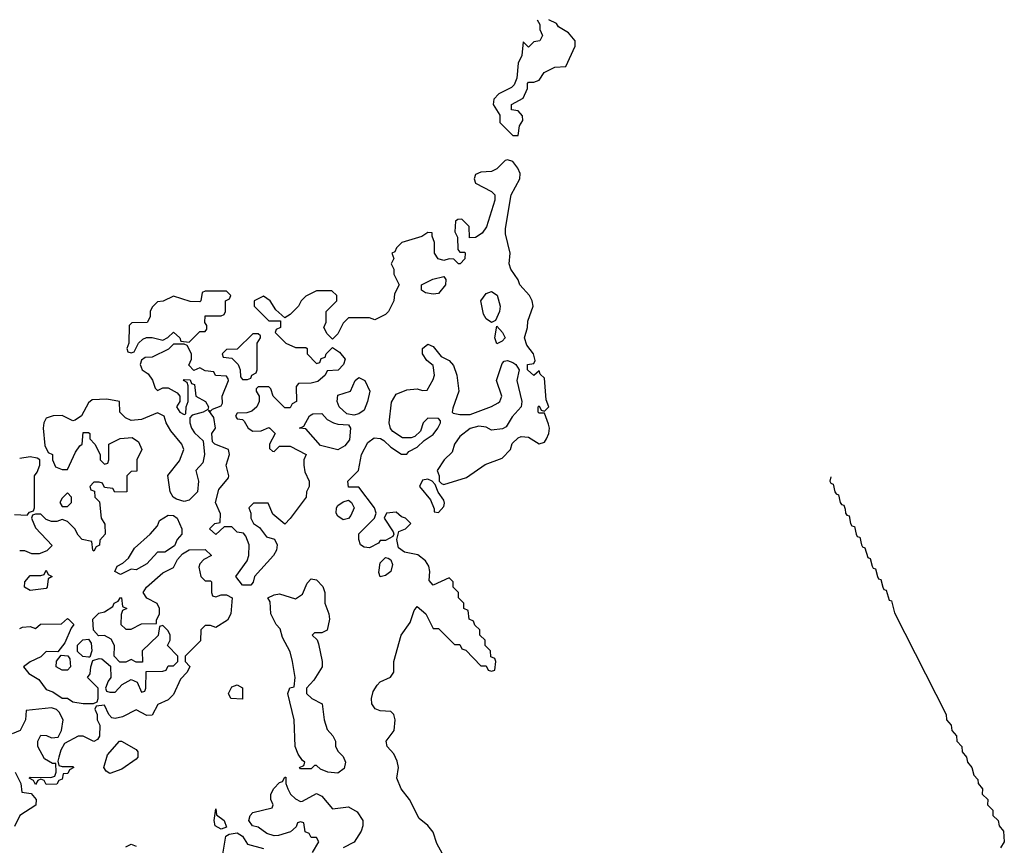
# Model space of a CAD drawing. Header units: inches. Extents: x 2601682 to 2755810, y 449311 to 584050.
# Tile 452 of 505: x 2744750 to 2748465, y 546457 to 549570. Entities that reach past the tile are written whole.
import ezdxf

# ---------------------------------------------------------------- set-up
doc = ezdxf.new("R2010")
doc.units = ezdxf.units.IN
doc.header["$MEASUREMENT"] = 0
doc.layers.add('C7544', color=7, linetype='Continuous')

msp = doc.modelspace()

# ---------------------------------------------------------------- linework, layer by layer
at = {"layer": 'C7544', "color": 2, "elevation": 2}
for points in [[(2746702, 549570), (2746712, 549552), (2746712.7, 549532.7), (2746722, 549510), (2746712, 549490), (2746690, 549486), (2746670, 549466), (2746650, 549486), (2746644.7, 549435.3), (2746630, 549406), (2746626, 549350), (2746616, 549324), (2746606, 549314), (2746558, 549290), (2746538.8, 549270), (2746536, 549250), (2746562, 549210), (2746562, 549182), (2746610, 549134), (2746630, 549134), (2746635.3, 549170), (2746648, 549190), (2746647.3, 549207.3), (2746630, 549226), (2746606, 549230), (2746606, 549250), (2746650, 549274), (2746666, 549310), (2746666, 549330), (2746670, 549334), (2746690, 549334), (2746710, 549342), (2746728.7, 549371.3), (2746768.4, 549391.6), (2746810, 549394), (2746846, 549470), (2746846, 549490), (2746820.4, 549520.4), (2746783.1, 549543.1), (2746775.3, 549555.3), (2746746, 549570)], [(2746344.7, 546424.7), (2746323.3, 546463.3), (2746310, 546506.6), (2746290, 546531.8), (2746257.6, 546557.6), (2746220.9, 546630), (2746189.7, 546669.7), (2746172.3, 546710), (2746178.9, 546750), (2746174.5, 546774.5), (2746161.4, 546801.4), (2746136.2, 546830), (2746132, 546850), (2746162.7, 546890), (2746166, 546930), (2746161.2, 546950), (2746150, 546961.2), (2746110, 546963.5), (2746091.1, 546971.1), (2746078.9, 546990), (2746077.7, 547010), (2746083.3, 547036.7), (2746098.5, 547061.5), (2746110, 547073.4), (2746149.2, 547090.8), (2746162, 547110), (2746162, 547150), (2746189.5, 547250), (2746223.3, 547296.7), (2746238, 547342), (2746250, 547358), (2746282, 547330), (2746310, 547274), (2746330, 547274), (2746390, 547214), (2746410, 547214), (2746418, 547198), (2746432.7, 547192.7), (2746490, 547134), (2746510, 547134), (2746518, 547118), (2746530, 547114), (2746542, 547118), (2746546, 547150), (2746542, 547162), (2746527.3, 547167.3), (2746526, 547190), (2746506, 547210), (2746506, 547230), (2746486, 547250), (2746486, 547270), (2746467.3, 547287.3), (2746462, 547302), (2746446, 547310), (2746442, 547342), (2746426, 547350), (2746426, 547370), (2746406, 547390), (2746406, 547410), (2746386, 547430), (2746386, 547450), (2746370, 547466), (2746310, 547438), (2746295.3, 547455.3), (2746297.2, 547490), (2746293.2, 547510), (2746280.9, 547530), (2746252.6, 547552.6), (2746202, 547562), (2746179, 547579), (2746173.2, 547610), (2746180.2, 547639.8), (2746206, 547650), (2746226, 547670), (2746206, 547690), (2746190, 547695.3), (2746170, 547713.2), (2746134, 547710), (2746124.7, 547690), (2746159.6, 547639.6), (2746162, 547630), (2746158, 547622), (2746130, 547606), (2746110, 547606), (2746103.6, 547596.4), (2746070, 547579), (2746050, 547581.2), (2746035.3, 547590), (2746029, 547610), (2746029.1, 547630.9), (2746088, 547690), (2746095.3, 547710), (2746088.7, 547730), (2746030, 547808), (2745990, 547808), (2745988, 547830), (2746028, 547870), (2746039.3, 547930), (2746063.9, 547976.1), (2746086.8, 547993.2), (2746110.9, 547990.9), (2746124, 547984), (2746150, 547958), (2746190, 547932), (2746210, 547932), (2746218, 547942), (2746250, 547958.8), (2746276, 547984), (2746310, 548006), (2746328, 548030), (2746338, 548050), (2746338, 548058), (2746330, 548066), (2746290, 548068), (2746272, 548050), (2746262, 548018), (2746241, 547999), (2746226.4, 547993.6), (2746193.6, 547993.6), (2746157.2, 548017.2), (2746149, 548029), (2746144, 548050), (2746152.1, 548127.9), (2746170, 548158), (2746210, 548174.8), (2746250, 548178), (2746270, 548172), (2746287.3, 548172.7), (2746310, 548214), (2746315.3, 548230), (2746310, 548266), (2746285.6, 548285.6), (2746269.2, 548310), (2746269.2, 548330), (2746290, 548346), (2746310, 548338), (2746340.7, 548300.7), (2746370, 548284.7), (2746386.4, 548266.4), (2746398.8, 548230), (2746406.8, 548170), (2746384.7, 548104.7), (2746382, 548090), (2746386, 548086), (2746410, 548081), (2746450, 548081), (2746530, 548111), (2746554.8, 548125.2), (2746562, 548130), (2746569, 548150), (2746549.2, 548210), (2746570, 548274), (2746578, 548282), (2746590, 548284.7), (2746610, 548278), (2746622, 548270), (2746634, 548250), (2746626, 548210), (2746644.7, 548130), (2746642, 548110), (2746607.5, 548072.5), (2746584.7, 548035.3), (2746572, 548028), (2746530, 548022), (2746510, 548034), (2746482, 548038), (2746450, 548028.7), (2746410, 547999), (2746391, 547970), (2746381, 547939), (2746351, 547910), (2746324.7, 547870), (2746332, 547850), (2746332, 547830), (2746341, 547821), (2746350, 547818), (2746436.1, 547843.9), (2746506.5, 547893.5), (2746570, 547917.3), (2746602, 547950), (2746608, 547972), (2746630, 547994), (2746642, 547998), (2746670, 547996), (2746710, 547970.8), (2746730, 547977.3), (2746737.6, 547990), (2746746.6, 548010), (2746749.2, 548030), (2746745.6, 548045.6), (2746730, 548086), (2746710, 548086), (2746706, 548090), (2746706, 548110), (2746710, 548114), (2746718, 548098), (2746730, 548094), (2746746, 548110), (2746736.4, 548136.4), (2746730, 548218), (2746714, 548234), (2746710, 548246), (2746690, 548228), (2746666, 548250), (2746666, 548270), (2746690, 548274), (2746694.6, 548285.4), (2746688.7, 548310), (2746662.7, 548342.7), (2746654, 548370), (2746666, 548410), (2746666.6, 548433.4), (2746686.6, 548490), (2746683.6, 548510), (2746673.6, 548530), (2746636.9, 548570), (2746630, 548589), (2746602.7, 548630), (2746596.2, 548650), (2746600.7, 548690), (2746582.9, 548762.9), (2746583.3, 548783.3), (2746603.6, 548910), (2746636.9, 548970), (2746637.6, 548990), (2746629.6, 549009.6), (2746610, 549035.3), (2746590, 549042), (2746581, 549039), (2746550, 549008), (2746530, 548998), (2746490, 548995.3), (2746470, 548986), (2746464.7, 548970), (2746470, 548954), (2746530, 548922), (2746542, 548910), (2746542, 548890), (2746510.8, 548789.2), (2746494.4, 548765.6), (2746470, 548748.7), (2746447.3, 548747.3), (2746446, 548790), (2746418, 548818), (2746403.6, 548816.4), (2746394, 548810), (2746392, 548770), (2746402, 548750), (2746403.6, 548703.6), (2746410, 548694), (2746430, 548694), (2746431, 548691), (2746430, 548668), (2746412, 548650), (2746406, 548650), (2746387.3, 548667.3), (2746370, 548668), (2746350, 548662), (2746328.7, 548668.7), (2746315.3, 548690), (2746315.3, 548730), (2746306, 548754), (2746306, 548766), (2746290, 548768), (2746266.8, 548753.2), (2746192, 548730), (2746171.3, 548710), (2746164.7, 548695.3), (2746154, 548690), (2746162, 548670), (2746152, 548650), (2746162, 548630), (2746162, 548610), (2746182, 548570), (2746163.6, 548536.4), (2746162, 548510), (2746142, 548470), (2746130, 548458), (2746090, 548438), (2746070, 548446), (2745990, 548446), (2745970, 548426), (2745950, 548386), (2745930, 548366), (2745910, 548386), (2745898, 548410), (2745906, 548430), (2745906, 548470), (2745946, 548510), (2745946, 548530), (2745927.3, 548547.3), (2745870, 548548), (2745830, 548528), (2745812, 548510), (2745802, 548490), (2745770, 548458), (2745750, 548446), (2745716.4, 548476.4), (2745695.3, 548510), (2745670, 548528), (2745634, 548510), (2745634, 548490), (2745690, 548434), (2745734, 548434), (2745734, 548410), (2745718, 548402), (2745714, 548390), (2745730, 548374), (2745754, 548350), (2745790, 548334), (2745830, 548334), (2745834, 548330), (2745834, 548310), (2745870, 548274), (2745882, 548278), (2745887.3, 548292.7), (2745902, 548298), (2745906, 548310), (2745930, 548334), (2745956.9, 548316.9), (2745978, 548290), (2745972, 548270), (2745951.1, 548248.9), (2745910, 548246), (2745902, 548230), (2745874.4, 548205.6), (2745850, 548199), (2745802, 548198), (2745792.7, 548187.3), (2745794, 548130), (2745778, 548122), (2745770, 548106), (2745750, 548106), (2745746, 548110), (2745706, 548150), (2745698, 548178), (2745690, 548186), (2745650, 548186), (2745642, 548178), (2745642, 548170), (2745654, 548150), (2745654, 548130), (2745644.7, 548110), (2745626.4, 548093.6), (2745607.3, 548087.3), (2745570, 548086), (2745564.7, 548075.3), (2745570, 548064.7), (2745590, 548062), (2745596.9, 548056.9), (2745612, 548030), (2745630, 548018), (2745660.4, 548019.6), (2745690, 548032), (2745694, 548030), (2745714, 548010), (2745692, 547970), (2745692.7, 547952.7), (2745703.6, 547943.6), (2745710, 547942), (2745730, 547962), (2745770, 547962), (2745831.1, 547931.1), (2745822, 547910), (2745822, 547890), (2745825.4, 547865.4), (2745842, 547830), (2745842, 547810), (2745832, 547790), (2745831.3, 547770), (2745770.9, 547689.1), (2745750, 547668), (2745705.2, 547705.2), (2745687.3, 547747.3), (2745632.7, 547747.3), (2745614, 547730), (2745622, 547710), (2745622, 547690), (2745632, 547670), (2745654.8, 547654.8), (2745680.7, 547620.7), (2745711.1, 547611.1), (2745721, 547590), (2745718.8, 547570), (2745707.7, 547550), (2745636, 547470), (2745631.3, 547448.7), (2745622, 547438), (2745590, 547438), (2745566, 547470), (2745608.7, 547530), (2745614, 547550), (2745615.3, 547590), (2745603.1, 547623.1), (2745594, 547634), (2745570, 547638), (2745550, 547658), (2745522, 547658), (2745490, 547628.7), (2745466, 547650), (2745486, 547670), (2745506, 547674), (2745507.3, 547707.3), (2745489, 547750), (2745501.5, 547798.5), (2745537.2, 547842.8), (2745539, 547850), (2745528.7, 547890), (2745542, 547930), (2745538, 547950), (2745486, 547970), (2745478, 547978), (2745475.3, 548010), (2745488.7, 548030), (2745482, 548070), (2745462, 548098), (2745470, 548094), (2745478, 548102), (2745510, 548114), (2745515.3, 548124.7), (2745514, 548150), (2745538, 548210), (2745536.4, 548216.4), (2745530, 548226), (2745488.4, 548228.4), (2745482, 548242), (2745450, 548246), (2745430, 548258), (2745407.3, 548247.3), (2745388, 548268), (2745398, 548290), (2745398, 548310), (2745382, 548342), (2745370, 548346), (2745330, 548346), (2745311.6, 548328.4), (2745250, 548298), (2745223.6, 548296.4), (2745210, 548286), (2745204.7, 548270), (2745212, 548250), (2745234.8, 548234.8), (2745250.9, 548210.9), (2745261, 548181), (2745270, 548172), (2745290, 548182), (2745310, 548182), (2745343.6, 548163.6), (2745354, 548150), (2745354, 548130), (2745342, 548110), (2745354, 548090), (2745370, 548082), (2745376.4, 548083.6), (2745378, 548110), (2745386, 548130), (2745386, 548190), (2745382, 548202), (2745368, 548210), (2745370, 548214), (2745392.7, 548212.7), (2745398, 548198), (2745410, 548194), (2745414, 548150), (2745451, 548131), (2745462, 548110), (2745459.6, 548100.4), (2745442, 548090), (2745401, 548079), (2745391.6, 548068.4), (2745391.3, 548050), (2745398, 548030), (2745410, 548012), (2745442, 547982), (2745446.8, 547930), (2745441, 547899), (2745414, 547870), (2745424.7, 547830), (2745421, 547790), (2745390, 547759), (2745370, 547753.2), (2745342, 547762), (2745329.2, 547769.2), (2745317.2, 547790), (2745308.4, 547851.6), (2745353.2, 547906.8), (2745369, 547950), (2745362, 547970), (2745320.2, 548020.2), (2745302, 548050), (2745294.6, 548074.6), (2745270, 548088), (2745210, 548062), (2745170, 548059), (2745149, 548069), (2745128, 548090), (2745126, 548130), (2745079, 548139), (2745023.6, 548136.4), (2745010, 548126), (2744983.6, 548076.4), (2744959.6, 548060.4), (2744950, 548058), (2744910, 548078), (2744876.4, 548076.4), (2744850, 548068), (2744841, 548050), (2744838, 548030), (2744844.7, 547964.7), (2744858, 547938), (2744874, 547930), (2744874, 547910), (2744884.7, 547884.7), (2744910, 547874), (2744930, 547874), (2744960.2, 547939.8), (2744976.4, 547963.6), (2744986, 547970), (2744990, 548014), (2745010, 548014), (2745014, 548010), (2745014, 547990), (2745034, 547970), (2745054, 547930), (2745054, 547910), (2745070, 547894), (2745082, 547898), (2745086, 547910), (2745086, 547970), (2745128.9, 547991.1), (2745174.8, 547994.8), (2745198.8, 547978.8), (2745211.3, 547950), (2745192, 547910), (2745192, 547868), (2745170, 547866), (2745154, 547850), (2745154, 547790), (2745108.4, 547788.4), (2745102, 547802), (2745070, 547806), (2745062, 547822), (2745050, 547826), (2745030, 547826), (2745014, 547810), (2745018, 547798), (2745032.7, 547792.7), (2745034, 547770), (2745051.6, 547751.6), (2745058, 547690), (2745071.6, 547668.4), (2745072, 547630), (2745052.7, 547607.3), (2745051.6, 547588.4), (2745038, 547582), (2745030, 547566), (2745026, 547570), (2745022, 547602), (2744986, 547610), (2744970, 547626), (2744958, 547650), (2744930, 547678), (2744910, 547686), (2744890, 547678), (2744870, 547678), (2744850, 547686), (2744830, 547706), (2744810, 547706), (2744798, 547702), (2744794, 547690), (2744810, 547654), (2744872.7, 547587.3), (2744852.7, 547567.3), (2744823.6, 547556.4), (2744796.4, 547556.4), (2744770, 547568), (2744750, 547568)], [(2744730, 547704.7), (2744778, 547702), (2744787.3, 547712.7), (2744802, 547718), (2744806, 547730), (2744806, 547850), (2744816.4, 547863.6), (2744826, 547890), (2744826, 547910), (2744816.4, 547916.4), (2744790, 547922), (2744750, 547915.3)], [(2747810, 547846), (2747806, 547830), (2747810, 547822), (2747819, 547819), (2747824.7, 547790), (2747830, 547782), (2747839, 547779), (2747846, 547750), (2747850, 547742), (2747859, 547739), (2747864.7, 547724.7), (2747866, 547710), (2747870, 547702), (2747879, 547699), (2747884.7, 547670), (2747890, 547662), (2747899, 547659), (2747906, 547630), (2747910, 547622), (2747919, 547619), (2747926, 547590), (2747930, 547582), (2747939, 547579), (2747950, 547542), (2747959, 547539), (2747966, 547510), (2747970, 547502), (2747979, 547499), (2747986, 547470), (2747990, 547462), (2747999, 547459), (2748006, 547430), (2748010, 547422), (2748019, 547419), (2748030, 547382), (2748039, 547379), (2748050, 547334), (2748244.7, 546950), (2748246.8, 546930), (2748264.7, 546910), (2748266.8, 546890), (2748284.7, 546870), (2748286, 546850), (2748304.7, 546830), (2748306, 546810), (2748322, 546790), (2748326, 546770), (2748342, 546750), (2748350, 546722), (2748364.7, 546704.7), (2748366, 546690), (2748382, 546670), (2748381, 546650), (2748402, 546630), (2748401, 546610), (2748422, 546590), (2748421, 546570), (2748442, 546550), (2748444.7, 546530), (2748462, 546510), (2748464.7, 546470), (2748450, 546448)], [(2744750, 547274), (2744760.4, 547279.6), (2744790, 547282), (2744810, 547274), (2744828.9, 547291.1), (2744907.3, 547292.7), (2744930, 547312), (2744934, 547310), (2744954, 547290), (2744943.6, 547276.4), (2744919.8, 547220.2), (2744894, 547186), (2744850, 547188), (2744830, 547168), (2744790, 547148.7), (2744764.7, 547130), (2744784.5, 547104.5), (2744822, 547082), (2744850, 547044.7), (2744875.3, 547035.3), (2744910, 547012), (2744930, 547011.3), (2744950, 546998), (2744990, 546991.3), (2745028, 546992), (2745042, 546998), (2745046, 547010), (2745046, 547050), (2745006, 547090), (2745016.4, 547103.6), (2745018, 547130), (2745026, 547154), (2745050, 547162), (2745059.6, 547159.6), (2745092.7, 547132.7), (2745094, 547090), (2745083.6, 547076.4), (2745074, 547050), (2745078, 547038), (2745090, 547034), (2745110, 547034), (2745136.4, 547063.6), (2745170, 547082), (2745192.7, 547072.7), (2745210, 547034), (2745222, 547038), (2745226, 547050), (2745227.3, 547112.7), (2745290, 547114), (2745302, 547118), (2745310, 547134), (2745330, 547134), (2745346, 547150), (2745346, 547170), (2745308, 547210), (2745318, 547230), (2745318, 547250), (2745310, 547266), (2745290, 547286), (2745278, 547282), (2745272, 547248), (2745212, 547190), (2745212.7, 547147.3), (2745190, 547148), (2745170, 547158), (2745150, 547148), (2745128, 547148), (2745106, 547170), (2745108, 547210), (2745094.6, 547234.6), (2745070, 547248), (2745047.3, 547247.3), (2745028, 547268), (2745026, 547310), (2745048, 547332), (2745070, 547338), (2745102, 547358), (2745106, 547370), (2745122, 547378), (2745130, 547392), (2745134, 547390), (2745138, 547358), (2745154, 547350), (2745138, 547342), (2745132.7, 547327.3), (2745132, 547290), (2745150, 547272), (2745170, 547272), (2745210, 547292), (2745266, 547294), (2745266, 547306), (2745278, 547330), (2745278, 547350), (2745268.4, 547368.4), (2745229.2, 547389.2), (2745215.3, 547410), (2745228, 547430), (2745290, 547484.7), (2745330, 547504.7), (2745345.6, 547534.4), (2745363.7, 547556.3), (2745389, 547571), (2745450, 547572), (2745474, 547550), (2745444.7, 547535.3), (2745430, 547518), (2745426, 547506), (2745434, 547470), (2745450, 547454), (2745470, 547454), (2745474, 547450), (2745474, 547410), (2745478, 547398), (2745490, 547394), (2745510, 547402), (2745530, 547402), (2745552, 547390), (2745546.8, 547330), (2745533.7, 547306.3), (2745490, 547278), (2745470, 547286), (2745450, 547286), (2745434, 547270), (2745431.6, 547228.4), (2745374, 547170), (2745374, 547150), (2745391.3, 547131.3), (2745382, 547110), (2745356.9, 547083.1), (2745330, 547026), (2745310, 547006), (2745271.6, 546988.4), (2745250, 546948), (2745230, 546946), (2745190, 546968), (2745138, 546942), (2745110, 546935.3), (2745098, 546938), (2745086, 546950), (2745070, 546986), (2745038, 546982), (2745034, 546970), (2745042, 546950), (2745042, 546930), (2745052, 546910), (2745051.6, 546868.4), (2745043.6, 546856.4), (2745030, 546848), (2744990, 546868.7), (2744970, 546868.7), (2744919.6, 546840.4), (2744904.7, 546815.3), (2744898, 546790), (2744894, 546774), (2744898, 546758), (2744910, 546754), (2744950, 546754), (2744954, 546750), (2744938, 546742), (2744931.6, 546728.4), (2744914, 546726), (2744910, 546706), (2744898, 546702), (2744890, 546688), (2744850, 546686), (2744842, 546702), (2744830, 546706), (2744818, 546702), (2744810, 546686), (2744802, 546702), (2744786, 546710), (2744790, 546714), (2744867.3, 546712.7), (2744882, 546718), (2744887.3, 546732.7), (2744886, 546766), (2744874, 546766), (2744843.1, 546783.1), (2744818, 546830), (2744818, 546850), (2744830, 546872), (2744851.6, 546871.6), (2744870, 546862), (2744895.3, 546864.7), (2744908, 546890), (2744914, 546930), (2744899, 546959), (2744888.9, 546968.9), (2744870, 546975.3), (2744774, 546966), (2744772, 546930), (2744752, 546890), (2744722, 546878)], [(2744732.7, 546732.7), (2744754, 546690), (2744758, 546658), (2744792.7, 546652.7), (2744812, 546630), (2744811.1, 546608.9), (2744750.9, 546569.1), (2744730, 546528)], [(2745855.3, 546430), (2745878, 546470), (2745870, 546486), (2745850, 546486), (2745842, 546502), (2745827.3, 546507.3), (2745822, 546542), (2745810, 546546), (2745798, 546542), (2745792.7, 546527.3), (2745771.6, 546508.4), (2745726, 546494), (2745710, 546493.2), (2745682, 546502), (2745650, 546525.2), (2745628, 546530), (2745614, 546550), (2745619, 546570), (2745630, 546581), (2745702, 546598), (2745706, 546610), (2745698, 546630), (2745698, 546650), (2745708.9, 546671.1), (2745730, 546694), (2745742, 546698), (2745750, 546714), (2745754, 546714), (2745754, 546690), (2745762, 546670), (2745772, 546650), (2745790, 546632), (2745810, 546622), (2745816.4, 546623.6), (2745870, 546652), (2745890, 546642), (2745930, 546594), (2745990, 546602), (2746023.6, 546583.6), (2746044.7, 546550), (2746044.7, 546530), (2746038, 546510), (2746011.3, 546468.7), (2745970, 546448)], [(2745516.5, 546423.5), (2745528, 546492), (2745540.4, 546499.6), (2745570, 546504.7), (2745590, 546492), (2745610, 546462), (2745670, 546444.7)], [(2745150, 546451.3), (2745170, 546462), (2745190, 546454)]]:
    msp.add_lwpolyline(points, dxfattribs=at)
for points in [[(2746310, 548535.3), (2746280.4, 548540.4), (2746266, 548550), (2746266, 548570), (2746308.4, 548591.6), (2746350, 548602), (2746358, 548590), (2746356, 548570), (2746330, 548538)], [(2745530, 548546), (2745450, 548546), (2745438, 548542), (2745434, 548510), (2745430, 548506), (2745392.7, 548507.3), (2745330, 548528), (2745291.6, 548508.4), (2745270, 548506), (2745250, 548486), (2745242, 548470), (2745242, 548450), (2745231.1, 548428.9), (2745172.7, 548427.3), (2745163.6, 548416.4), (2745162, 548350), (2745154, 548330), (2745158, 548318), (2745170, 548314), (2745182, 548318), (2745198, 548350), (2745214.6, 548365.4), (2745228.7, 548371.3), (2745250, 548371.3), (2745290, 548362), (2745308.4, 548371.6), (2745330, 548392), (2745354, 548370), (2745358, 548358), (2745390, 548354), (2745430, 548394), (2745450, 548394), (2745456.4, 548403.6), (2745456.4, 548416.4), (2745448, 548428), (2745450, 548454), (2745510, 548454), (2745522, 548458), (2745526, 548470), (2745526, 548510), (2745542, 548518), (2745546, 548530)], [(2746530, 548428), (2746510, 548442), (2746500.1, 548460.1), (2746489.2, 548510), (2746510, 548538), (2746530, 548544.7), (2746550.8, 548530.8), (2746562.8, 548490), (2746560.7, 548470), (2746544.7, 548435.3)], [(2746550, 548348), (2746542, 548370), (2746550, 548414), (2746572, 548390), (2746582, 548370), (2746570, 548358)], [(2745650, 548386), (2745630, 548386), (2745570, 548328), (2745530, 548326), (2745514, 548310), (2745518, 548298), (2745550, 548294), (2745574, 548270), (2745582, 548250), (2745583.6, 548223.6), (2745590, 548214), (2745610, 548214), (2745622, 548218), (2745626, 548230), (2745642, 548238), (2745646, 548250), (2745646, 548350), (2745658, 548370), (2745658, 548378)], [(2746010, 548079), (2745984, 548084), (2745955.3, 548110), (2745948, 548130), (2745950, 548154), (2745998, 548170), (2746015.3, 548210), (2746030, 548221), (2746052, 548210), (2746071, 548170), (2746062.8, 548130), (2746050, 548098), (2746030, 548084)], [(2745950, 547948), (2745884.7, 547964.7), (2745830, 548028), (2745806, 548030), (2745822, 548038), (2745843.1, 548076.9), (2745856.4, 548083.6), (2745890, 548084.7), (2745910, 548062), (2745934, 548050), (2745950, 548044.7), (2745990, 548042), (2745998, 548030), (2745994.6, 547985.4), (2745976.8, 547963.2)], [(2746290, 547838), (2746270, 547834), (2746258, 547810), (2746299.9, 547759.9), (2746314, 547726), (2746314, 547714), (2746330, 547712), (2746350, 547734), (2746353.2, 547746.8), (2746350, 547758), (2746329, 547789), (2746318, 547818), (2746306, 547830)], [(2744930, 547786), (2744910, 547766), (2744902, 547750), (2744910, 547734), (2744930, 547734), (2744946, 547750), (2744946, 547770)], [(2745970, 547684), (2745950, 547698), (2745944, 547710), (2745945.2, 547730), (2745950, 547738), (2745970, 547752), (2745990, 547758), (2746002, 547750), (2746011.3, 547730), (2745999.8, 547700.2), (2745990, 547688.7)], [(2745190, 547495.3), (2745170, 547498), (2745150, 547488.7), (2745130, 547478), (2745108.7, 547490), (2745118, 547510), (2745139, 547521), (2745160.2, 547539.8), (2745183.1, 547576.9), (2745242, 547630), (2745270, 547662), (2745278, 547682), (2745310, 547702), (2745330, 547701), (2745344.7, 547690), (2745362, 547650), (2745362, 547630), (2745344.7, 547610), (2745334, 547586), (2745297.3, 547562.7), (2745270, 547562), (2745230, 547518)], [(2746110, 547469), (2746105.2, 547485.2), (2746110, 547522), (2746130, 547542), (2746139.6, 547539.6), (2746150, 547534), (2746156, 547516), (2746150.8, 547490), (2746130, 547474)], [(2744790, 547418), (2744768, 547430), (2744768.9, 547451.1), (2744790, 547474), (2744830, 547474), (2744842, 547478), (2744850, 547494), (2744858, 547478), (2744872, 547470), (2744858, 547462), (2744854, 547430), (2744850, 547426)], [(2745950, 546729.2), (2745912.9, 546732.9), (2745884.7, 546744.7), (2745870, 546758), (2745862, 546758), (2745850, 546746), (2745810, 546746), (2745806, 546750), (2745822, 546758), (2745826, 546770), (2745816.4, 546776.4), (2745800.2, 546800.2), (2745789.1, 546829.1), (2745786, 546930), (2745762, 547030), (2745768.9, 547051.1), (2745786, 547054), (2745788.7, 547090), (2745779, 547150), (2745770, 547186), (2745741.2, 547241.2), (2745732.7, 547272.7), (2745718, 547290), (2745698, 547330), (2745695.3, 547375.3), (2745686, 547390), (2745710, 547402), (2745730, 547404.7), (2745790, 547386), (2745816.6, 547403.4), (2745834, 547446), (2745850, 547462), (2745870, 547458), (2745893.4, 547433.4), (2745900.7, 547410), (2745900.7, 547370), (2745916, 547330), (2745918.8, 547310), (2745910, 547268), (2745890, 547258), (2745862, 547258), (2745854, 547250), (2745872, 547232), (2745876.9, 547216.9), (2745891.3, 547150), (2745891.3, 547130), (2745859.8, 547080.2), (2745832, 547050), (2745832, 547030), (2745852, 547010), (2745891.3, 546990), (2745898.8, 546930), (2745910, 546894), (2745932, 546870), (2745942, 546850), (2745942, 546830), (2745951.1, 546811.1), (2745970, 546792), (2745978.8, 546770), (2745973.7, 546746.3)], [(2745010, 547166), (2744988.4, 547168.4), (2744968, 547188), (2744968.4, 547211.6), (2744988.4, 547231.6), (2745010, 547234), (2745019.6, 547219.6), (2745022, 547190), (2745014, 547166)], [(2744910, 547118), (2744888, 547130), (2744888.4, 547151.6), (2744906, 547174), (2744931.6, 547171.6), (2744939.6, 547159.6), (2744942, 547130), (2744930, 547118)], [(2745590, 547008), (2745546, 547010), (2745538, 547030), (2745550, 547054), (2745570, 547062), (2745591, 547051)], [(2745090, 546728), (2745076.4, 546736.4), (2745068, 546750), (2745081.2, 546798.8), (2745126, 546850), (2745134, 546850), (2745190, 546818), (2745196, 546810), (2745196, 546790), (2745190, 546782), (2745135.9, 546744.1)], [(2745510, 546518), (2745488, 546530), (2745484, 546550), (2745490, 546594), (2745492, 546572), (2745522, 546550), (2745530, 546526)]]:
    msp.add_lwpolyline(points, close=True, dxfattribs=at)

doc.saveas('drawing.dxf')
